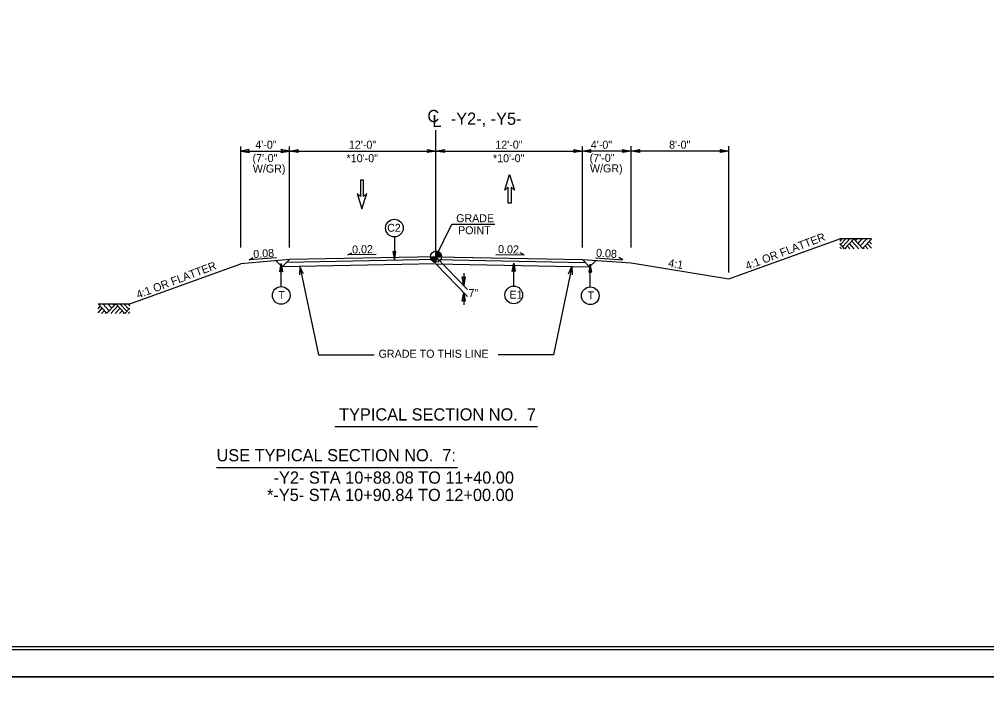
# Model space of a CAD drawing. Extents: x 1901670 to 1902225, y 193498 to 194278.
# Drawn here: x 1902005.8 to 1902085, y 193826.9 to 193881.9 of the extents above; entities that cross this region are included whole.
import ezdxf

# ---------------------------------------------------------------- set-up
doc = ezdxf.new("R2010")
doc.units = 0
for name, color, linetype in [('Old_Level_1', 7, 'Continuous'), ('Old_Level_11', 7, 'Continuous'), ('Old_Level_2', 7, 'Continuous'), ('Old_Level_20', 7, 'Continuous'), ('Prop Dimension', 7, 'Continuous'), ('Prop Dimension Text', 7, 'Continuous'), ('Sheet Border Standard 30in CELL', 7, 'Continuous'), ('Sheet Cutting Line CELL', 7, 'Continuous'), ('Sheet Plot Border Inside CELL', 7, 'Continuous'), ('Sheet Plot Border Outside CELL', 7, 'Continuous'), ('Typical Hinge Slope Interstate CELL', 7, 'Continuous'), ('Typical Pavement Slope CELL', 7, 'Continuous'), ('Typical Terminator CELL', 7, 'Continuous'), ('Typical Text Grade Point CELL', 7, 'Continuous')]:
    doc.layers.add(name, color=color, linetype=linetype)

# ---------------------------------------------------------------- blocks, each defined once
blk = doc.blocks.new('TERMINATOR')
at = {"layer": 'Typical Terminator CELL'}
blk.add_lwpolyline([(-0.469, 0.081), (0, 0), (-0.471, -0.083), (-0.411, 0)], close=True, dxfattribs=at)

msp = doc.modelspace()

# ---------------------------------------------------------------- linework, layer by layer
at = {"layer": 'Old_Level_1'}
for p, q in [((1902039.896, 193862.445), (1902039.896, 193872.825)), ((1902023.896, 193863.19), (1902023.896, 193871.465)), ((1902055.896, 193863.19), (1902055.896, 193871.465)), ((1902073.159, 193863.898), (1902072.989, 193863.715)), ((1902073.479, 193863.898), (1902073.065, 193863.454)), ((1902073.812, 193863.898), (1902073.232, 193863.275)), ((1902074.134, 193863.897), (1902073.393, 193863.101)), ((1902074.555, 193863.093), (1902073.969, 193863.721)), ((1902074.865, 193863.111), (1902074.134, 193863.897)), ((1902074.398, 193863.898), (1902074.265, 193863.755)), ((1902074.8, 193863.898), (1902074.467, 193863.539)), ((1902075.198, 193863.898), (1902074.665, 193863.325)), ((1902075.589, 193863.89), (1902074.865, 193863.111)), ((1902075.589, 193863.489), (1902075.403, 193863.689)), ((1902039.896, 193862.445), (1902039.896, 193862.895)), ((1902073.393, 193863.101), (1902072.989, 193863.536)), ((1902073.123, 193863.093), (1902072.989, 193863.236)), ((1902073.524, 193863.093), (1902073.455, 193863.167)), ((1902073.819, 193863.093), (1902073.602, 193863.326)), ((1902074.185, 193863.093), (1902073.785, 193863.522)), ((1902074.99, 193863.093), (1902074.919, 193863.169)), ((1902075.301, 193863.093), (1902075.074, 193863.336)), ((1902075.589, 193863.156), (1902075.247, 193863.522)), ((1902027.896, 193862.205), (1902023.896, 193861.872)), ((1902024.594, 193862.195), (1902024.919, 193862.377)), ((1902026.829, 193862.341), (1902024.594, 193862.195)), ((1902027.301, 193861.61), (1902026.798, 193862.114)), ((1902027.301, 193861.61), (1902027.896, 193862.205)), ((1902039.896, 193862.226), (1902027.673, 193861.982)), ((1902039.896, 193862.445), (1902027.896, 193862.205)), ((1902032.673, 193862.588), (1902033.006, 193862.755)), ((1902034.988, 193862.636), (1902032.673, 193862.588)), ((1902039.446, 193862.445), (1902039.896, 193862.445)), ((1902039.895, 193861.995), (1902039.896, 193862.445)), ((1902039.896, 193862.445), (1902039.895, 193861.995)), ((1902040.346, 193862.445), (1902039.896, 193862.445)), ((1902039.896, 193862.445), (1902051.896, 193862.205)), ((1902039.896, 193862.445), (1902042.485, 193859.771)), ((1902039.896, 193862.226), (1902052.12, 193861.982)), ((1902039.9, 193862.445), (1902051.9, 193862.205)), ((1902044.804, 193862.636), (1902047.119, 193862.588)), ((1902047.119, 193862.588), (1902046.786, 193862.755)), ((1902052.491, 193861.61), (1902051.896, 193862.205)), ((1902051.9, 193862.205), (1902055.896, 193861.955)), ((1902052.491, 193861.61), (1902053.017, 193862.135)), ((1902052.963, 193862.341), (1902055.199, 193862.195)), ((1902055.199, 193862.195), (1902054.874, 193862.377)), ((1902039.896, 193861.862), (1902027.301, 193861.61)), ((1902039.896, 193861.862), (1902042.485, 193859.188)), ((1902039.896, 193861.862), (1902052.491, 193861.61)), ((1902055.896, 193861.955), (1902063.896, 193860.622)), ((1902042.178, 193861.089), (1902042.178, 193860.089)), ((1902042.177, 193859.506), (1902042.177, 193858.506)), ((1902012.203, 193858.588), (1902012.927, 193857.809)), ((1902012.203, 193858.187), (1902012.389, 193858.387)), ((1902012.203, 193857.854), (1902012.545, 193858.22)), ((1902012.491, 193857.791), (1902012.718, 193858.034)), ((1902012.594, 193858.596), (1902013.127, 193858.023)), ((1902012.927, 193857.809), (1902013.658, 193858.595)), ((1902012.992, 193858.596), (1902013.325, 193858.237)), ((1902013.237, 193857.791), (1902013.823, 193858.419)), ((1902013.394, 193858.596), (1902013.527, 193858.453)), ((1902013.607, 193857.791), (1902014.007, 193858.22)), ((1902013.658, 193858.595), (1902014.399, 193857.799)), ((1902013.98, 193858.596), (1902014.56, 193857.973)), ((1902014.313, 193858.596), (1902014.727, 193858.152)), ((1902014.399, 193857.799), (1902014.803, 193858.234)), ((1902014.633, 193858.596), (1902014.803, 193858.413)), ((1902012.802, 193857.791), (1902012.873, 193857.867)), ((1902013.973, 193857.791), (1902014.19, 193858.024)), ((1902014.268, 193857.791), (1902014.337, 193857.865)), ((1902014.669, 193857.791), (1902014.803, 193857.934))]:
    msp.add_line(p, q, dxfattribs=at)
for points in [[(1902075.589, 193863.898), (1902072.989, 193863.898)], [(1902039.9, 193862.895), (1902039.9, 193862.895), (1902039.9, 193862.445)], [(1902039.909, 193862.895), (1902039.909, 193862.445)], [(1902039.918, 193862.894), (1902039.918, 193862.445)], [(1902039.927, 193862.894), (1902039.927, 193862.445)], [(1902039.936, 193862.893), (1902039.936, 193862.445)], [(1902039.945, 193862.892), (1902039.945, 193862.445)], [(1902039.954, 193862.891), (1902039.954, 193862.445)], [(1902039.963, 193862.89), (1902039.963, 193862.445)], [(1902039.972, 193862.889), (1902039.972, 193862.445)], [(1902039.981, 193862.887), (1902039.981, 193862.445)], [(1902039.99, 193862.885), (1902039.99, 193862.445)], [(1902039.999, 193862.883), (1902039.999, 193862.445)], [(1902040.008, 193862.881), (1902040.008, 193862.445)], [(1902040.017, 193862.878), (1902040.017, 193862.445)], [(1902040.026, 193862.876), (1902040.026, 193862.445)], [(1902040.035, 193862.873), (1902040.035, 193862.445)], [(1902040.044, 193862.87), (1902040.044, 193862.445)], [(1902040.053, 193862.867), (1902040.053, 193862.445)], [(1902040.062, 193862.863), (1902040.062, 193862.445)], [(1902040.071, 193862.859), (1902040.071, 193862.445)], [(1902040.08, 193862.855), (1902040.08, 193862.445)], [(1902040.089, 193862.851), (1902040.089, 193862.445)], [(1902040.098, 193862.847), (1902040.098, 193862.445)], [(1902040.107, 193862.842), (1902040.107, 193862.445)], [(1902040.116, 193862.837), (1902040.116, 193862.445)], [(1902040.125, 193862.832), (1902040.125, 193862.445)], [(1902040.134, 193862.827), (1902040.134, 193862.445)], [(1902040.143, 193862.821), (1902040.143, 193862.445)], [(1902040.152, 193862.815), (1902040.152, 193862.445)], [(1902040.161, 193862.808), (1902040.161, 193862.445)], [(1902040.17, 193862.802), (1902040.17, 193862.445)], [(1902040.179, 193862.795), (1902040.179, 193862.445)], [(1902039.448, 193862.445), (1902039.448, 193862.396)], [(1902039.457, 193862.445), (1902039.457, 193862.343)], [(1902039.466, 193862.445), (1902039.466, 193862.311)], [(1902039.475, 193862.445), (1902039.475, 193862.284)], [(1902039.484, 193862.445), (1902039.484, 193862.263)], [(1902039.493, 193862.445), (1902039.493, 193862.244)], [(1902039.502, 193862.445), (1902039.502, 193862.227)], [(1902039.511, 193862.445), (1902039.511, 193862.211)], [(1902039.52, 193862.445), (1902039.52, 193862.197)], [(1902039.529, 193862.445), (1902039.529, 193862.184)], [(1902039.538, 193862.445), (1902039.538, 193862.172)], [(1902039.547, 193862.445), (1902039.547, 193862.161)], [(1902039.556, 193862.445), (1902039.556, 193862.15)], [(1902039.565, 193862.445), (1902039.565, 193862.14)], [(1902039.574, 193862.445), (1902039.574, 193862.13)], [(1902039.583, 193862.445), (1902039.583, 193862.121)], [(1902039.592, 193862.445), (1902039.592, 193862.113)], [(1902039.601, 193862.445), (1902039.601, 193862.105)], [(1902039.61, 193862.445), (1902039.61, 193862.097)], [(1902039.619, 193862.445), (1902039.619, 193862.09)], [(1902039.628, 193862.445), (1902039.628, 193862.083)], [(1902039.637, 193862.445), (1902039.637, 193862.077)], [(1902039.646, 193862.445), (1902039.646, 193862.071)], [(1902039.655, 193862.445), (1902039.655, 193862.065)], [(1902039.664, 193862.445), (1902039.664, 193862.059)], [(1902039.673, 193862.445), (1902039.673, 193862.054)], [(1902039.682, 193862.445), (1902039.682, 193862.049)], [(1902039.691, 193862.445), (1902039.691, 193862.044)], [(1902039.7, 193862.445), (1902039.7, 193862.04)], [(1902039.709, 193862.445), (1902039.709, 193862.036)], [(1902039.718, 193862.445), (1902039.718, 193862.032)], [(1902039.727, 193862.445), (1902039.727, 193862.028)], [(1902039.736, 193862.445), (1902039.736, 193862.024)], [(1902039.745, 193862.445), (1902039.745, 193862.021)], [(1902039.754, 193862.445), (1902039.754, 193862.018)], [(1902039.763, 193862.445), (1902039.763, 193862.015)], [(1902039.772, 193862.445), (1902039.772, 193862.013)], [(1902039.781, 193862.445), (1902039.781, 193862.01)], [(1902039.79, 193862.445), (1902039.79, 193862.008)], [(1902039.799, 193862.445), (1902039.799, 193862.006)], [(1902039.808, 193862.445), (1902039.808, 193862.004)], [(1902039.817, 193862.445), (1902039.817, 193862.002)], [(1902039.826, 193862.445), (1902039.826, 193862.001)], [(1902039.835, 193862.445), (1902039.835, 193861.999)], [(1902039.844, 193862.445), (1902039.844, 193861.998)], [(1902039.853, 193862.445), (1902039.853, 193861.997)], [(1902039.862, 193862.445), (1902039.862, 193861.996)], [(1902039.871, 193862.445), (1902039.871, 193861.996)], [(1902039.88, 193862.445), (1902039.88, 193861.995)], [(1902039.889, 193862.445), (1902039.889, 193861.995), (1902039.889, 193861.995)], [(1902040.188, 193862.787), (1902040.188, 193862.445)], [(1902040.197, 193862.779), (1902040.197, 193862.445)], [(1902040.206, 193862.771), (1902040.206, 193862.445)], [(1902040.215, 193862.762), (1902040.215, 193862.445)], [(1902040.224, 193862.753), (1902040.224, 193862.445)], [(1902040.233, 193862.743), (1902040.233, 193862.445)], [(1902040.242, 193862.732), (1902040.242, 193862.445)], [(1902040.251, 193862.721), (1902040.251, 193862.445)], [(1902040.26, 193862.709), (1902040.26, 193862.445)], [(1902040.269, 193862.696), (1902040.269, 193862.445)], [(1902040.278, 193862.682), (1902040.278, 193862.445)], [(1902040.287, 193862.667), (1902040.287, 193862.445)], [(1902040.296, 193862.651), (1902040.296, 193862.445)], [(1902040.305, 193862.632), (1902040.305, 193862.445)], [(1902040.314, 193862.611), (1902040.314, 193862.445)], [(1902040.323, 193862.586), (1902040.323, 193862.445)], [(1902040.332, 193862.555), (1902040.332, 193862.445)], [(1902040.341, 193862.509), (1902040.341, 193862.445)], [(1902029.042, 193861.03), (1902028.749, 193861.639), (1902028.721, 193860.963)], [(1902028.749, 193861.639), (1902030.261, 193854.411), (1902034.84, 193854.411)], [(1902051.044, 193861.639), (1902049.532, 193854.411), (1902045.001, 193854.411)], [(1902050.751, 193861.03), (1902051.044, 193861.639), (1902051.072, 193860.963)], [(1902012.203, 193858.596), (1902014.803, 193858.596)]]:
    msp.add_lwpolyline(points, dxfattribs=at)
msp.add_circle((1902039.896, 193862.445), 0.45, dxfattribs=at)
for start, end in [(359.99048, 89.99048), (179.99048, 269.99048)]:
    msp.add_arc((1902039.896, 193862.445), 0.45, start, end, dxfattribs=at)
at = {"layer": 'Old_Level_11'}
for p, q in [((1902036.489, 193864.07), (1902036.489, 193862.196)), ((1902027.213, 193860.002), (1902027.213, 193861.876)), ((1902046.27, 193860.034), (1902046.27, 193861.909)), ((1902052.546, 193859.969), (1902052.546, 193861.843)), ((1902031.604, 193848.53), (1902048.23, 193848.53)), ((1902021.914, 193845.187), (1902041.657, 193845.187))]:
    msp.add_line(p, q, dxfattribs=at)
for points in [[(1902036.374, 193862.868), (1902036.489, 193862.196), (1902036.609, 193862.871), (1902036.489, 193862.786)], [(1902027.098, 193861.205), (1902027.213, 193861.876), (1902027.333, 193861.201), (1902027.213, 193861.287)], [(1902046.154, 193861.237), (1902046.27, 193861.909), (1902046.389, 193861.233), (1902046.27, 193861.319)], [(1902052.661, 193861.171), (1902052.546, 193861.843), (1902052.426, 193861.168), (1902052.546, 193861.253)]]:
    msp.add_lwpolyline(points, close=True, dxfattribs=at)
for centre in [(1902036.489, 193864.796), (1902027.213, 193859.277), (1902046.27, 193859.309), (1902052.546, 193859.244)]:
    msp.add_circle(centre, 0.725, dxfattribs=at)
at = {"layer": 'Prop Dimension'}
for p, q in [((1902027.896, 193863.774), (1902027.896, 193871.465)), ((1902027.896, 193871.095), (1902039.896, 193871.095)), ((1902039.896, 193871.095), (1902051.896, 193871.095)), ((1902051.896, 193863.774), (1902051.896, 193871.465))]:
    msp.add_line(p, q, dxfattribs=at)
for points in [[(1902046.322, 193867.904), (1902046.051, 193868.154), (1902046.051, 193866.82), (1902045.801, 193866.82), (1902045.801, 193868.154), (1902045.53, 193867.904), (1902045.926, 193869.174)], [(1902046.322, 193867.904), (1902046.051, 193868.154), (1902046.051, 193866.82), (1902045.801, 193866.82), (1902045.801, 193868.154), (1902045.53, 193867.904), (1902045.926, 193869.174)], [(1902034.221, 193867.625), (1902033.95, 193867.375), (1902033.95, 193868.709), (1902033.7, 193868.709), (1902033.7, 193867.375), (1902033.429, 193867.625), (1902033.825, 193866.354)], [(1902034.221, 193867.625), (1902033.95, 193867.375), (1902033.95, 193868.709), (1902033.7, 193868.709), (1902033.7, 193867.375), (1902033.429, 193867.625), (1902033.825, 193866.354)]]:
    msp.add_lwpolyline(points, close=True, dxfattribs=at)
at = {"layer": 'Prop Dimension Text'}
for p, q in [((1902023.896, 193863.19), (1902023.896, 193871.465)), ((1902023.896, 193871.095), (1902027.896, 193871.095)), ((1902027.896, 193863.206), (1902027.896, 193871.465)), ((1902051.896, 193863.206), (1902051.896, 193871.465)), ((1902055.896, 193871.095), (1902051.896, 193871.095)), ((1902055.896, 193863.19), (1902055.896, 193871.505)), ((1902063.896, 193871.095), (1902055.896, 193871.095)), ((1902063.896, 193861.157), (1902063.896, 193871.505))]:
    msp.add_line(p, q, dxfattribs=at)
at = {"layer": 'Sheet Border Standard 30in CELL'}
msp.add_lwpolyline([(1902132.544, 193935.514), (1901982.544, 193935.514), (1901982.544, 193830.514), (1902132.544, 193830.514)], close=True, dxfattribs=at)
at = {"layer": 'Sheet Cutting Line CELL'}
for p, q in [((1901965.844, 193828.014), (1902134.244, 193828.014)), ((1902134.244, 193828.014), (1901965.844, 193828.014))]:
    msp.add_line(p, q, dxfattribs=at)
at = {"layer": 'Sheet Plot Border Inside CELL'}
msp.add_lwpolyline([(1902133.794, 193935.769), (1901967.144, 193935.769), (1901967.144, 193830.259), (1902133.794, 193830.259)], close=True, dxfattribs=at)
at = {"layer": 'Sheet Plot Border Outside CELL'}
for points in [[(1902134.244, 193938.014), (1901965.844, 193938.014), (1901965.844, 193828.014), (1902134.244, 193828.014)], [(1902134.244, 193828.014), (1901965.844, 193828.014), (1901965.844, 193718.014), (1902134.244, 193718.014)]]:
    msp.add_lwpolyline(points, close=True, dxfattribs=at)
at = {"layer": 'Typical Pavement Slope CELL'}
for p, q in [((1902063.896, 193860.622), (1902072.989, 193863.898)), ((1902014.803, 193858.596), (1902023.896, 193861.872))]:
    msp.add_line(p, q, dxfattribs=at)
at = {"layer": 'Typical Text Grade Point CELL'}
for p, q in [((1902039.896, 193862.445), (1902041.192, 193865.118)), ((1902041.192, 193865.118), (1902044.73, 193865.118))]:
    msp.add_line(p, q, dxfattribs=at)

# ---------------------------------------------------------------- block references
at = {"layer": 'Old_Level_1', "xscale": 1.5, "yscale": 1.5}
for p, rotation in [((1902042.178, 193860.089), -90), ((1902042.177, 193859.506), 90)]:
    msp.add_blockref('TERMINATOR', p, dxfattribs=dict(at, rotation=rotation))
at = {"layer": 'Prop Dimension', "xscale": 1.5, "rotation": 180}
for p, yscale in [((1902023.896, 193871.095), -1.5), ((1902027.896, 193871.095), 1.5), ((1902039.896, 193871.095), 1.5), ((1902051.896, 193871.095), 1.5), ((1902055.896, 193871.095), 1.5)]:
    msp.add_blockref('TERMINATOR', p, dxfattribs=dict(at, yscale=yscale))
at = {"layer": 'Prop Dimension', "xscale": 1.5}
for p, yscale in [((1902027.896, 193871.095), -1.5), ((1902039.896, 193871.095), 1.5), ((1902051.896, 193871.095), 1.5), ((1902055.896, 193871.095), 1.5), ((1902063.896, 193871.095), 1.5)]:
    msp.add_blockref('TERMINATOR', p, dxfattribs=dict(at, yscale=yscale))

# ---------------------------------------------------------------- texts
at = {"layer": 'Old_Level_1'}
for p in [(1902065.406, 193861.353), (1902015.49, 193859)]:
    msp.add_text('4:1 OR FLATTER', height=0.656, rotation=20.83423, dxfattribs=at).set_placement(p)
for s, height, p in [('7"', 0.6491, (1902042.569, 193859.14)), ('GRADE TO THIS LINE', 0.656, (1902035.194, 193854.165))]:
    msp.add_text(s, height=height, dxfattribs=at).set_placement(p)
at = {"layer": 'Old_Level_11'}
for s, p in [('TYPICAL SECTION NO.  7', (1902031.96, 193849.024)), ('USE TYPICAL SECTION NO.  7:', (1902021.914, 193845.681)), ('-Y2- STA 10+88.08 TO 11+40.00', (1902026.59, 193843.85)), ('*-Y5- STA 10+90.84 TO 12+00.00', (1902026.053, 193842.427))]:
    msp.add_text(s, height=1, dxfattribs=at).set_placement(p)
at = {"layer": 'Old_Level_2'}
msp.add_text('C', height=1, dxfattribs=at).set_placement((1902039.195, 193873.471))
for s, height, rotation, p in [('L', 1, 359.9469, (1902039.597, 193873.067)), ('-Y2-, -Y5-', 1, 359.9469, (1902041.111, 193873.258)), ('0.08', 0.656, 3.71657, (1902024.944, 193862.33)), ('0.02', 0.656, 1.19158, (1902033.029, 193862.706)), ('0.02', 0.656, 358.80842, (1902044.981, 193862.743)), ('0.08', 0.656, 356.28343, (1902053, 193862.45))]:
    msp.add_text(s, height=height, rotation=rotation, dxfattribs=at).set_placement(p)
at = {"layer": 'Old_Level_20'}
for s, height, p in [('C2', 0.6491, (1902035.9, 193864.489)), ('T', 0.649, (1902026.986, 193858.984)), ('E1', 0.6491, (1902045.925, 193859.005)), ('T', 0.649, (1902052.335, 193858.95))]:
    msp.add_text(s, height=height, dxfattribs=at).set_placement(p)
at = {"layer": 'Prop Dimension'}
for s, p in [('12\'-0" ', (1902032.759, 193871.293)), ('12\'-0" ', (1902044.759, 193871.293)), ('8\'-0" ', (1902059, 193871.293)), ('*10\'-0" ', (1902032.57, 193870.189)), ('*10\'-0" ', (1902044.57, 193870.189))]:
    msp.add_text(s, height=0.656, dxfattribs=at).set_placement(p)
at = {"layer": 'Prop Dimension Text'}
for s, p in [('4\'-0"', (1902025.089, 193871.293)), ('4\'-0"', (1902052.586, 193871.293)), ('(7\'-0" ', (1902024.862, 193870.198)), ('(7\'-0"', (1902052.493, 193870.213)), ('W/GR)', (1902024.883, 193869.338)), ('W/GR)', (1902052.514, 193869.353))]:
    msp.add_text(s, height=0.656, dxfattribs=at).set_placement(p)
at = {"layer": 'Typical Hinge Slope Interstate CELL'}
msp.add_text('4:1', height=0.656, rotation=350.53768, dxfattribs=at).set_placement((1902058.899, 193861.633))
at = {"layer": 'Typical Text Grade Point CELL'}
for s, p in [('GRADE', (1902041.556, 193865.274)), ('POINT', (1902041.713, 193864.286))]:
    msp.add_text(s, height=0.6525, dxfattribs=at).set_placement(p)

doc.saveas('drawing.dxf')
